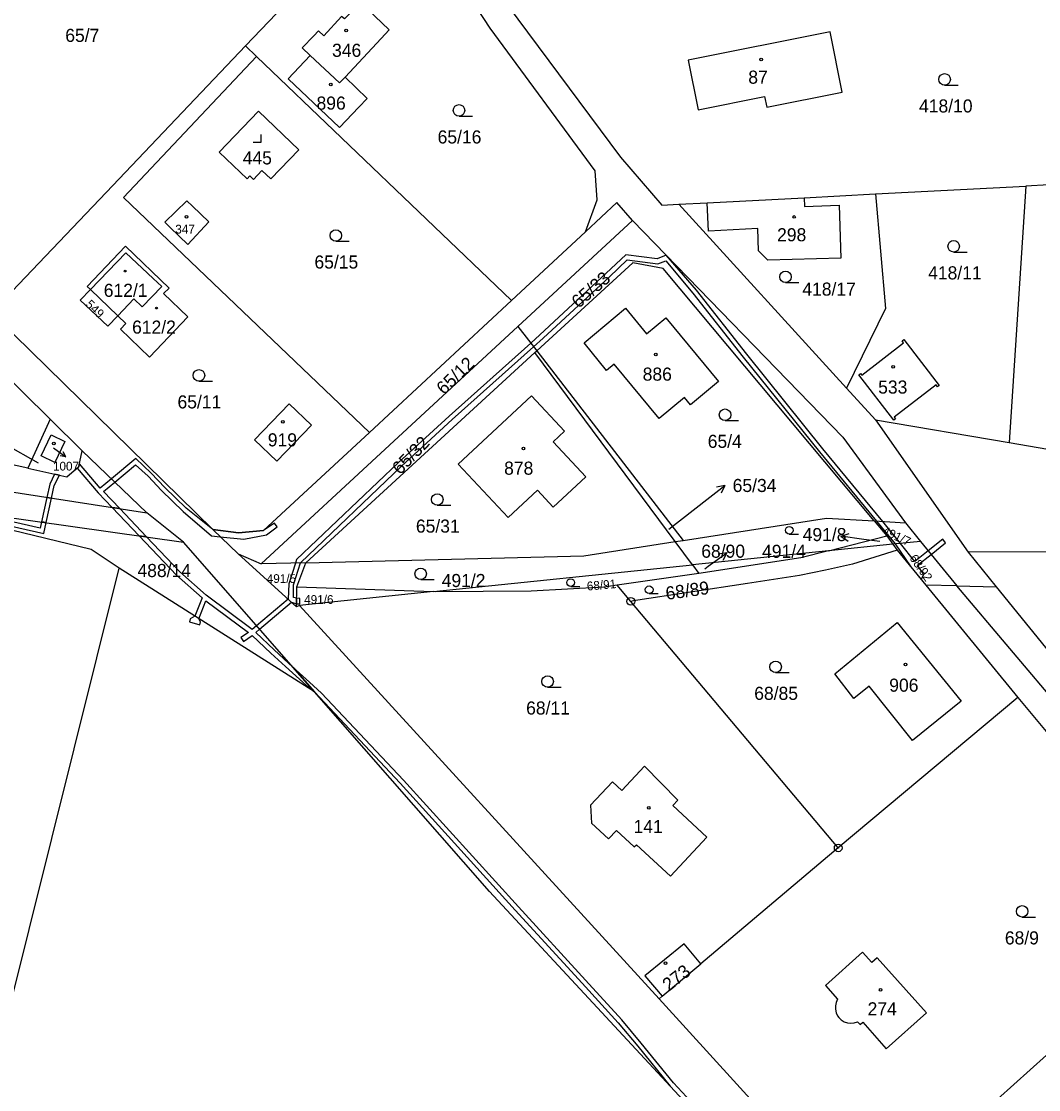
# Model space of a CAD drawing. Extents: x -725728 to -720881, y -1068679 to -1063504.
# Drawn here: x -724380.5 to -724248.4, y -1067398.3 to -1067259.5 of the extents above; entities that cross this region are included whole.
import ezdxf

# ---------------------------------------------------------------- set-up
doc = ezdxf.new("R2010")
doc.units = 0
for name, color, linetype in [('Hranice parcel', 7, 'Continuous'), ('Parcelní čísla', 7, 'Continuous'), ('Pop  PČ popisy', 7, 'Continuous'), ('Věcná břemena k části', 7, 'Continuous'), ('Značky bodu BP', 7, 'Continuous'), ('Značky budov', 7, 'Continuous'), ('Značky kultur', 7, 'Continuous')]:
    doc.layers.add(name, color=color, linetype=linetype)

# ---------------------------------------------------------------- blocks, each defined once
blk = doc.blocks.new('4.02_3')
at = {"layer": 'Značky budov'}
blk.add_circle((-0.001, 0), 0.0175, dxfattribs=at)
blk = doc.blocks.new('4.02_4')
at = {"layer": 'Značky budov'}
blk.add_circle((-0.001, 0), 0.0175, dxfattribs=at)
blk = doc.blocks.new('4.02_2')
at = {"layer": 'Značky budov'}
blk.add_circle((0, 0), 0.0117, dxfattribs=at)
blk = doc.blocks.new('1029_114')
at = {"layer": 'Pop  PČ popisy'}
for p, q in [((0, 0), (0.236, 0.185)), ((0.236, 0.185), (0.127, 0.163)), ((0.236, 0.185), (0.188, 0.084))]:
    blk.add_line(p, q, dxfattribs=at)
blk = doc.blocks.new('1029_115')
at = {"layer": 'Pop  PČ popisy'}
for p, q in [((0, 0), (0.243, 0.176)), ((0.243, 0.176), (0.132, 0.158)), ((0.243, 0.176), (0.191, 0.077))]:
    blk.add_line(p, q, dxfattribs=at)
blk = doc.blocks.new('1029_116')
at = {"layer": 'Pop  PČ popisy'}
for p, q in [((-0.297, 0.042), (-0.191, 0.077)), ((0, 0), (-0.297, 0.042)), ((-0.297, 0.042), (-0.205, -0.022))]:
    blk.add_line(p, q, dxfattribs=at)
blk = doc.blocks.new('1029_147')
at = {"layer": 'Pop  PČ popisy'}
for p, q in [((0, 0), (0.163, -0.118)), ((0.163, -0.118), (0.089, -0.106)), ((0.163, -0.118), (0.128, -0.052))]:
    blk.add_line(p, q, dxfattribs=at)
blk = doc.blocks.new('3.04_2')
at = {"layer": 'Značky kultur'}
blk.add_line((0.001, 0), (0.176, 0), dxfattribs=at)
blk.add_circle((0.001, 0.075), 0.075, dxfattribs=at)
blk = doc.blocks.new('3.04_3')
at = {"layer": 'Značky kultur'}
blk.add_line((0.001, 0), (0.176, 0), dxfattribs=at)
blk.add_circle((0.001, 0.075), 0.075, dxfattribs=at)
blk = doc.blocks.new('3.04_5')
at = {"layer": 'Značky kultur'}
blk.add_line((0, 0), (0.118, 0), dxfattribs=at)
blk.add_circle((0, 0.05), 0.0502, dxfattribs=at)
blk = doc.blocks.new('3.04_4')
at = {"layer": 'Značky kultur'}
blk.add_line((0, 0), (0.118, 0), dxfattribs=at)
blk.add_circle((0, 0.05), 0.0502, dxfattribs=at)
blk = doc.blocks.new('3.19_1')
at = {"layer": 'Značky kultur'}
for p, q in [((-0.1, 0), (0, 0)), ((0, 0), (0, 0.1))]:
    blk.add_line(p, q, dxfattribs=at)
blk = doc.blocks.new('1.05_2')
at = {"layer": 'Značky bodu BP'}
for radius in [0.05, 0.00303]:
    blk.add_circle((0, 0), radius, dxfattribs=at)

msp = doc.modelspace()

# ---------------------------------------------------------------- linework, layer by layer
at = {"layer": 'Hranice parcel'}
for p, q in [((-724351.44, -1067262.72), (-724331.68, -1067241.98)), ((-724349.99, -1067264.1), (-724351.44, -1067262.72)), ((-724316.88, -1067295.78), (-724349.99, -1067264.1)), ((-724269.6, -1067281.95), (-724250.06, -1067280.93)), ((-724250.06, -1067280.93), (-724252.23, -1067314.24)), ((-724247.06, -1067280.77), (-724250.06, -1067280.93)), ((-724291.44, -1067283.1), (-724278.84, -1067282.43)), ((-724278.84, -1067282.43), (-724269.6, -1067281.95)), ((-724295.14, -1067283.28), (-724291.44, -1067283.1)), ((-724295.14, -1067283.28), (-724273.35, -1067307.17)), ((-724316.04, -1067299.16), (-724301.16, -1067285.4)), ((-724307.27, -1067286.86), (-724316.88, -1067295.78)), ((-724368.02, -1067297.79), (-724371.57, -1067294.38)), ((-724316.88, -1067295.78), (-724335.33, -1067312.93)), ((-724384.44, -1067297.37), (-724355.66, -1067325.56)), ((-724349.37, -1067330.03), (-724316.04, -1067299.16)), ((-724316.04, -1067299.16), (-724313.6, -1067302.33)), ((-724313.86, -1067302.57), (-724343.61, -1067329.88)), ((-724313.86, -1067302.57), (-724313.6, -1067302.33)), ((-724295.6, -1067327.12), (-724313.86, -1067302.57)), ((-724313.6, -1067302.33), (-724294.57, -1067326.96)), ((-724273.35, -1067307.17), (-724269.6, -1067311.28)), ((-724376.78, -1067311.21), (-724379.69, -1067317.58)), ((-724372.63, -1067315.35), (-724376.78, -1067311.21)), ((-724269.6, -1067311.28), (-724252.23, -1067314.24)), ((-724269.6, -1067311.28), (-724257.56, -1067328.49)), ((-724364.24, -1067323.39), (-724372.63, -1067315.35)), ((-724398.11, -1067321.7), (-724359.5, -1067327.2)), ((-724359.5, -1067327.2), (-724364.24, -1067323.39)), ((-724269.74, -1067324.44), (-724265.67, -1067324.68)), ((-724269.74, -1067324.44), (-724268.12, -1067326.38)), ((-724355.66, -1067325.56), (-724352.39, -1067328.73)), ((-724265.67, -1067324.68), (-724263.72, -1067327.09)), ((-724342.47, -1067346.64), (-724359.5, -1067327.2)), ((-724295.6, -1067327.12), (-724294.57, -1067326.96)), ((-724293.35, -1067330.15), (-724295.6, -1067327.12)), ((-724275.68, -1067328.32), (-724268.12, -1067326.38)), ((-724268.12, -1067326.38), (-724267.33, -1067327.46)), ((-724263.72, -1067327.09), (-724267.33, -1067327.46)), ((-724263.72, -1067327.09), (-724259.04, -1067332.89)), ((-724275.68, -1067328.32), (-724293.35, -1067330.15)), ((-724267.33, -1067327.46), (-724275.68, -1067328.32)), ((-724267.33, -1067327.46), (-724266.77, -1067328.23)), ((-724266.77, -1067328.23), (-724263.03, -1067332.79)), ((-724257.56, -1067328.49), (-724253.89, -1067333.02)), ((-724352.39, -1067328.73), (-724349.37, -1067330.03)), ((-724352.39, -1067328.73), (-724344.78, -1067335.61)), ((-724343.61, -1067329.88), (-724349.37, -1067330.03)), ((-724344.77, -1067333), (-724343.61, -1067329.88)), ((-724342.47, -1067346.64), (-724367.84, -1067330.59)), ((-724327.02, -1067333.62), (-724293.35, -1067330.15)), ((-724292.53, -1067331.26), (-724303.13, -1067332.8)), ((-724293.35, -1067330.15), (-724292.53, -1067331.26)), ((-724301.37, -1067334.89), (-724303.13, -1067332.8)), ((-724259.04, -1067332.89), (-724263.03, -1067332.79)), ((-724263.03, -1067332.79), (-724251.09, -1067347.37)), ((-724344.78, -1067335.61), (-724344.77, -1067333)), ((-724344.77, -1067333), (-724327.02, -1067333.62)), ((-724327.02, -1067333.62), (-724344.43, -1067335.42)), ((-724212.77, -1067387.5), (-724259.04, -1067332.89)), ((-724259.04, -1067332.89), (-724253.89, -1067333.02)), ((-724253.89, -1067333.02), (-724232.66, -1067359.21)), ((-724344.43, -1067335.42), (-724344.78, -1067335.61)), ((-724344.43, -1067335.42), (-724297.7, -1067386.56)), ((-724274.43, -1067366.93), (-724301.37, -1067334.89)), ((-724251.09, -1067347.37), (-724274.43, -1067366.93)), ((-724251.09, -1067347.37), (-724227.45, -1067375.94)), ((-724274.43, -1067366.93), (-724292.27, -1067381.99)), ((-724271.37, -1067415.38), (-724227.45, -1067375.94)), ((-724297.29, -1067386.2), (-724292.27, -1067381.99)), ((-724297.29, -1067386.2), (-724297.7, -1067386.56)), ((-724297.7, -1067386.56), (-724271.37, -1067415.38))]:
    msp.add_line(p, q, dxfattribs=at)
for points in [[(-724307.27, -1067286.86), (-724305.73, -1067282.71), (-724306.02, -1067278.95), (-724319.63, -1067260.4), (-724331.68, -1067241.98)], [(-724338.49, -1067266.77), (-724333.79, -1067261.76), (-724332.75, -1067260.62), (-724336.5, -1067257.08), (-724338.55, -1067259.21), (-724338.94, -1067258.89), (-724341.27, -1067261.39), (-724341.95, -1067260.75), (-724342.57, -1067261.39), (-724344.08, -1067262.95), (-724343.01, -1067263.95)], [(-724314.64, -1067257.31), (-724317.42, -1067257.35), (-724302.73, -1067277.15), (-724297.35, -1067283.39), (-724295.14, -1067283.28)], [(-724292.63, -1067271.02), (-724284, -1067269.3), (-724283.72, -1067270.67), (-724273.92, -1067268.71), (-724275.49, -1067260.86), (-724293.92, -1067264.55), (-724292.63, -1067271.02)], [(-724384.44, -1067297.37), (-724368.68, -1067280.83), (-724351.44, -1067262.72)], [(-724335.33, -1067312.93), (-724367.26, -1067282.41), (-724349.99, -1067264.1)], [(-724338.49, -1067266.77), (-724335.64, -1067269.55), (-724336.71, -1067270.68), (-724339.2, -1067273.33), (-724345.89, -1067266.99), (-724343.01, -1067263.95)], [(-724343.01, -1067263.95), (-724339.2, -1067267.52), (-724338.49, -1067266.77)], [(-724349.75, -1067271.2), (-724344.51, -1067276.21), (-724348.14, -1067280), (-724349.3, -1067278.9), (-724350.4, -1067280.05), (-724350.87, -1067279.6), (-724351.22, -1067279.97), (-724354.83, -1067276.51), (-724349.75, -1067271.2)], [(-724410.15, -1067279.18), (-724387.53, -1067300.63), (-724376.78, -1067311.21)], [(-724359.03, -1067282.85), (-724358.31, -1067283.54), (-724356.2, -1067285.58), (-724358.93, -1067288.51), (-724361.2, -1067286.3), (-724361.91, -1067285.6), (-724359.03, -1067282.85)], [(-724278.84, -1067282.43), (-724278.8, -1067283.57), (-724274.32, -1067283.41), (-724274.11, -1067290.28), (-724283.57, -1067290.55), (-724284.78, -1067289.36), (-724284.87, -1067286.43), (-724291.29, -1067286.79), (-724291.44, -1067283.1)], [(-724269.6, -1067281.95), (-724268.29, -1067296.84), (-724273.35, -1067307.17)], [(-724301.16, -1067285.4), (-724303.17, -1067283.06), (-724307.27, -1067286.86)], [(-724301.16, -1067285.4), (-724273.85, -1067313.55), (-724265.67, -1067324.68)], [(-724371.57, -1067294.38), (-724372, -1067293.96), (-724367.01, -1067288.72), (-724361.36, -1067294.17), (-724362.06, -1067294.88), (-724358.91, -1067297.91), (-724363.91, -1067303.15), (-724367.66, -1067299.52), (-724366.97, -1067298.8), (-724368.02, -1067297.79)], [(-724368.02, -1067297.79), (-724365.92, -1067295.59), (-724364.83, -1067296.62), (-724362.31, -1067293.99), (-724363.4, -1067292.95), (-724366.99, -1067289.59), (-724371.57, -1067294.38)], [(-724269.74, -1067324.44), (-724297.16, -1067291.64), (-724301.12, -1067290.89), (-724313.6, -1067302.33)], [(-724511.05, -1067293.07), (-724477.92, -1067298.15), (-724437.88, -1067307.08), (-724432.55, -1067310.22), (-724406.67, -1067316.82), (-724364.24, -1067323.39)], [(-724368.02, -1067297.79), (-724369.3, -1067299.13), (-724372.89, -1067295.76), (-724371.57, -1067294.38)], [(-724293.62, -1067309.34), (-724294.38, -1067308.41), (-724297.69, -1067311.14), (-724303.55, -1067304.07), (-724304.53, -1067304.87), (-724307.43, -1067301.3), (-724302.05, -1067296.8), (-724299.32, -1067300.12), (-724296.81, -1067298.05), (-724289.97, -1067306.34), (-724293.62, -1067309.34)], [(-724265.94, -1067301.29), (-724266.14, -1067301.03), (-724265.92, -1067300.87), (-724261.3, -1067306.85), (-724261.52, -1067307.02), (-724261.72, -1067306.76), (-724267.16, -1067310.96), (-724266.99, -1067311.17), (-724267.21, -1067311.34), (-724271.76, -1067305.44), (-724271.54, -1067305.27), (-724271.38, -1067305.49), (-724265.94, -1067301.29)], [(-724379.69, -1067317.58), (-724431.66, -1067306.24), (-724439.42, -1067304.77)], [(-724342.86, -1067311.98), (-724347.36, -1067316.67), (-724350.25, -1067313.9), (-724345.75, -1067309.23), (-724342.86, -1067311.98)], [(-724311.44, -1067314.15), (-724307.21, -1067318.7), (-724311.45, -1067322.64), (-724313.48, -1067320.45), (-724317.32, -1067324.01), (-724323.8, -1067317.04), (-724314.27, -1067308.17), (-724309.97, -1067312.78), (-724311.44, -1067314.15)], [(-724376.65, -1067313.27), (-724374.89, -1067314.12), (-724376.21, -1067316.83), (-724377.96, -1067315.98), (-724376.65, -1067313.27)], [(-724355.66, -1067325.56), (-724352.33, -1067326), (-724349.09, -1067325.67), (-724335.33, -1067312.93)], [(-724252.23, -1067314.24), (-724243.41, -1067315.74), (-724211.28, -1067321.48)], [(-724379.69, -1067317.58), (-724374.63, -1067318.71), (-724373.06, -1067317.36), (-724372.63, -1067315.35)], [(-724367.84, -1067330.59), (-724371.46, -1067328.13), (-724398.11, -1067321.7)], [(-724294.57, -1067326.96), (-724275.93, -1067324.06), (-724269.74, -1067324.44)], [(-724343.61, -1067329.88), (-724307.47, -1067328.98), (-724295.6, -1067327.12)], [(-724266.77, -1067328.23), (-724272.59, -1067330.05), (-724276.06, -1067330.85), (-724279.45, -1067331.53), (-724286.22, -1067332.55), (-724301.02, -1067334.84), (-724301.37, -1067334.89)], [(-724275.68, -1067328.32), (-724279.3, -1067329.25), (-724292.53, -1067331.26)], [(-724203.77, -1067333.07), (-724219.65, -1067328.37), (-724257.56, -1067328.49)], [(-724405.77, -1067405.88), (-724388.32, -1067412.68), (-724367.84, -1067330.59)], [(-724303.13, -1067332.8), (-724304.89, -1067333.06), (-724314.3, -1067333.56), (-724326.77, -1067333.63), (-724327.02, -1067333.62)], [(-724272.39, -1067347.5), (-724274.89, -1067344.32), (-724266.76, -1067337.62), (-724258.45, -1067347.88), (-724264.79, -1067352.95), (-724270.43, -1067345.93), (-724272.39, -1067347.5)], [(-724289.49, -1067405.16), (-724319.74, -1067372.6), (-724342.47, -1067346.64)], [(-724291.5, -1067365.54), (-724295.92, -1067361.42), (-724295.26, -1067360.71), (-724299.6, -1067356.29), (-724302.55, -1067359.46), (-724303.76, -1067358.33), (-724306.61, -1067361.39), (-724306.49, -1067363.7), (-724304.28, -1067365.75), (-724303.25, -1067364.65), (-724300.93, -1067366.8), (-724300.65, -1067366.51), (-724296.23, -1067370.62), (-724291.5, -1067365.54)], [(-724292.27, -1067381.99), (-724294.45, -1067379.39), (-724299.56, -1067383.55), (-724297.29, -1067386.2)], [(-724271.91, -1067389.52), (-724271.58, -1067389.89), (-724271.25, -1067389.59), (-724268.19, -1067393.03), (-724262.98, -1067388.36), (-724269.39, -1067381.21), (-724270.06, -1067381.81), (-724271.26, -1067380.47), (-724276.1, -1067384.81), (-724274.51, -1067386.6)], [(-724274.51, -1067386.6), (-724274.7, -1067387.01), (-724274.8, -1067387.45), (-724274.8, -1067387.9), (-724274.7, -1067388.34), (-724274.51, -1067388.75), (-724274.36, -1067388.95), (-724274.04, -1067389.27), (-724273.66, -1067389.51), (-724273.23, -1067389.66), (-724272.79, -1067389.71), (-724272.34, -1067389.67), (-724271.91, -1067389.52)]]:
    msp.add_lwpolyline(points, dxfattribs=at)
at = {"layer": 'Pop  PČ popisy'}
for p, q in [((-724378.33, -1067316.93), (-724382.6, -1067314.51)), ((-724296.44, -1067325.49), (-724291.51, -1067321.67)), ((-724269.01, -1067327.11), (-724271.1, -1067326.83)), ((-724291.77, -1067330.65), (-724291.33, -1067330.33))]:
    msp.add_line(p, q, dxfattribs=at)
at = {"layer": 'Věcná břemena k části'}
for points in [[(-724260.48, -1067327.28), (-724260.85, -1067326.81), (-724262.73, -1067328.31), (-724264.49, -1067329.69), (-724266.34, -1067327.36), (-724268.62, -1067324.51), (-724276.42, -1067315.09), (-724286.31, -1067302.76), (-724292.84, -1067294.47), (-724296.8, -1067289.9), (-724297.96, -1067290.39), (-724302.03, -1067289.85), (-724304.57, -1067292.26), (-724313.17, -1067300.26), (-724314.37, -1067301.33), (-724324.97, -1067310.83), (-724331.58, -1067316.9), (-724344.78, -1067329.45), (-724344.93, -1067329.91), (-724345.79, -1067332.63), (-724345.9, -1067334.6), (-724349.98, -1067338.06), (-724349.59, -1067338.51), (-724345.45, -1067335), (-724344.78, -1067335.2), (-724344.78, -1067334.48), (-724345.19, -1067334.4), (-724345.19, -1067332.73), (-724344.3, -1067329.9), (-724331.18, -1067317.34), (-724324.57, -1067311.27), (-724314, -1067301.81), (-724312.77, -1067300.7), (-724304.15, -1067292.7), (-724301.83, -1067290.49), (-724297.88, -1067291.01), (-724296.83, -1067290.63), (-724293.3, -1067294.85), (-724286.77, -1067303.14), (-724276.88, -1067315.47), (-724269.44, -1067324.46), (-724267.05, -1067327.43), (-724264.99, -1067330.4), (-724263.65, -1067332.03), (-724263.31, -1067331.39), (-724264.13, -1067330.17), (-724262.36, -1067328.78)], [(-724373.3, -1067317.57), (-724370.55, -1067320.8), (-724368.74, -1067322.69), (-724367.77, -1067322.84), (-724369.89, -1067320.62), (-724368.42, -1067319.39), (-724368.85, -1067318.97), (-724370.29, -1067320.17), (-724372.99, -1067317.02), (-724373.06, -1067317.36)], [(-724347.32, -1067325.21), (-724347.68, -1067324.73), (-724349.09, -1067325.67), (-724352.33, -1067326), (-724355.66, -1067325.56), (-724359.14, -1067322.76), (-724361.9, -1067320.08), (-724363.67, -1067318.21), (-724365.68, -1067316.33), (-724368.85, -1067318.97), (-724368.42, -1067319.39), (-724365.7, -1067317.13), (-724364.09, -1067318.63), (-724362.32, -1067320.5), (-724359.54, -1067323.2), (-724355.83, -1067326.37), (-724354.7, -1067326.49), (-724351.65, -1067326.82), (-724348.69, -1067326.25)], [(-724377.23, -1067321.38), (-724376.64, -1067321.47), (-724376.28, -1067319.85), (-724375.61, -1067318.49), (-724376.22, -1067318.36), (-724376.86, -1067319.65)], [(-724376.64, -1067321.47), (-724377.23, -1067321.38), (-724377.93, -1067324.57), (-724377.33, -1067324.66)], [(-724365.23, -1067326.38), (-724364.27, -1067326.52), (-724367.77, -1067322.84), (-724368.74, -1067322.69)], [(-724388.14, -1067324.11), (-724387.01, -1067324.38), (-724386.05, -1067324.05), (-724383.17, -1067324.83), (-724377.64, -1067326.08), (-724377.33, -1067324.66), (-724377.93, -1067324.57), (-724378.1, -1067325.36), (-724383.03, -1067324.25), (-724386.07, -1067323.43)], [(-724357.99, -1067336.82), (-724358.6, -1067337.15), (-724358.69, -1067337.53), (-724357.37, -1067337.92), (-724357.28, -1067337.54), (-724357.48, -1067337.15), (-724356.56, -1067334.82), (-724351.05, -1067338.92), (-724352.02, -1067339.6), (-724351.67, -1067340.09), (-724350.57, -1067339.32), (-724348.12, -1067341.64), (-724346.25, -1067343.36), (-724343.5, -1067345.84), (-724342.47, -1067346.64), (-724345.29, -1067343.42), (-724345.85, -1067342.92), (-724347.72, -1067341.2), (-724350.09, -1067338.94), (-724349.59, -1067338.51), (-724349.98, -1067338.06), (-724350.55, -1067338.55), (-724356.52, -1067334.1), (-724359.95, -1067331.06), (-724364.27, -1067326.52), (-724365.23, -1067326.38), (-724360.37, -1067331.5), (-724357.06, -1067334.43)], [(-724344.78, -1067334.48), (-724344.78, -1067335.2), (-724344.38, -1067335.23), (-724344.38, -1067334.5)], [(-724288.22, -1067406.37), (-724287.93, -1067405.95), (-724290.19, -1067403.52), (-724295.83, -1067397.44), (-724300.01, -1067392.29), (-724302.54, -1067389.25), (-724307.24, -1067384.1), (-724315.95, -1067374.6), (-724330.88, -1067358.11), (-724341.54, -1067346.81), (-724343.1, -1067345.4), (-724345.29, -1067343.42), (-724342.47, -1067346.64), (-724331.32, -1067358.51), (-724316.39, -1067375), (-724307.68, -1067384.5), (-724303, -1067389.65), (-724300.47, -1067392.67), (-724296.24, -1067397.9), (-724289.49, -1067405.16), (-724288.66, -1067405.95)]]:
    msp.add_lwpolyline(points, close=True, dxfattribs=at)

# ---------------------------------------------------------------- block references
at = {"layer": 'Pop  PČ popisy', "xscale": 10, "yscale": 10}
for name, p in [('1029_147', (-724376.38, -1067314.92)), ('1029_114', (-724291.51, -1067321.67)), ('1029_116', (-724271.1, -1067326.83)), ('1029_115', (-724291.33, -1067330.33))]:
    msp.add_blockref(name, p, dxfattribs=at)
at = {"layer": 'Značky bodu BP', "xscale": 10, "yscale": 10}
for p in [(-724301.37, -1067334.89), (-724274.43, -1067366.93)]:
    msp.add_blockref('1.05_2', p, dxfattribs=at)
at = {"layer": 'Značky budov', "xscale": 10, "yscale": 10}
for name, p in [('4.02_3', (-724338.33, -1067260.7)), ('4.02_3', (-724284.44, -1067264.48)), ('4.02_3', (-724340.35, -1067267.72)), ('4.02_4', (-724359.07, -1067284.93)), ('4.02_3', (-724280.16, -1067284.94)), ('4.02_2', (-724367.05, -1067291.97)), ('4.02_2', (-724362.98, -1067296.78)), ('4.02_3', (-724298.13, -1067302.82)), ('4.02_4', (-724267.27, -1067304.41)), ('4.02_3', (-724346.56, -1067311.56)), ('4.02_4', (-724376.33, -1067314.38)), ('4.02_3', (-724315.32, -1067315.04)), ('4.02_3', (-724265.67, -1067343.09)), ('4.02_3', (-724299.04, -1067361.71)), ('4.02_4', (-724296.87, -1067381.89)), ('4.02_3', (-724268.91, -1067385.36))]:
    msp.add_blockref(name, p, dxfattribs=at)
at = {"layer": 'Značky kultur', "xscale": 10, "yscale": 10}
for name, p in [('3.04_2', (-724260.62, -1067267.81)), ('3.04_2', (-724323.7, -1067271.84)), ('3.19_1', (-724349.41, -1067275.2)), ('3.04_2', (-724339.7, -1067288.09)), ('3.04_2', (-724259.44, -1067289.5)), ('3.04_2', (-724281.29, -1067293.46)), ('3.04_2', (-724357.48, -1067306.27)), ('3.04_3', (-724289.14, -1067311.39)), ('3.04_3', (-724326.52, -1067322.41)), ('3.04_5', (-724280.79, -1067326.15)), ('3.04_2', (-724328.68, -1067332.06)), ('3.04_4', (-724309.18, -1067332.95)), ('3.04_5', (-724298.99, -1067333.88)), ('3.04_3', (-724282.57, -1067344.14)), ('3.04_2', (-724312.19, -1067346.05)), ('3.04_3', (-724250.54, -1067375.92))]:
    msp.add_blockref(name, p, dxfattribs=at)

# ---------------------------------------------------------------- texts
at = {"layer": 'Parcelní čísla'}
for s, height, p in [('65/7', 1.7, (-724374.84, -1067262.19)), ('346', 1.7, (-724340.18, -1067264.13)), ('87', 1.7, (-724286.11, -1067267.62)), ('896', 1.7, (-724342.2, -1067270.99)), ('418/10', 1.7, (-724263.93, -1067271.36)), ('65/16', 1.7, (-724326.47, -1067275.39)), ('445', 1.7, (-724351.79, -1067278.11)), ('347', 1.14, (-724360.55, -1067287.09)), ('298', 1.7, (-724282.37, -1067288.1)), ('65/15', 1.7, (-724342.47, -1067291.64)), ('418/11', 1.7, (-724262.75, -1067293.05)), ('612/1', 1.7, (-724369.84, -1067295.32)), ('418/17', 1.7, (-724279.09, -1067295.16)), ('612/2', 1.7, (-724366.16, -1067300.1)), ('886', 1.7, (-724299.83, -1067306.21)), ('533', 1.7, (-724269.24, -1067307.89)), ('65/11', 1.7, (-724360.26, -1067309.82)), ('919', 1.7, (-724348.53, -1067314.75)), ('65/4', 1.7, (-724291.38, -1067314.94)), ('1007', 1.139, (-724376.44, -1067317.89)), ('878', 1.7, (-724317.83, -1067318.43)), ('65/34', 1.7, (-724288.14, -1067320.68)), ('65/31', 1.7, (-724329.29, -1067325.96)), ('491/8', 1.7, (-724279.05, -1067327.06)), ('68/90', 1.7, (-724292.22, -1067329.22)), ('491/4', 1.7, (-724284.32, -1067329.24)), ('488/14', 1.7, (-724365.46, -1067331.73)), ('491/5', 1.14, (-724348.67, -1067332.5)), ('491/2', 1.7, (-724325.94, -1067333.03)), ('491/6', 1.14, (-724343.81, -1067335.22)), ('906', 1.7, (-724267.8, -1067346.63)), ('68/85', 1.7, (-724285.34, -1067347.69)), ('68/11', 1.7, (-724314.97, -1067349.6)), ('141', 1.7, (-724301.02, -1067365)), ('68/9', 1.7, (-724252.78, -1067379.47)), ('274', 1.7, (-724270.61, -1067388.69))]:
    msp.add_text(s, height=height, dxfattribs=at).set_placement(p)
for s, height, rotation, p in [('65/33', 1.7, 41, (-724308.16, -1067296.89)), ('549', 1.14, 316, (-724372.29, -1067296.41)), ('65/12', 1.7, 44, (-724325.63, -1067308.14)), ('65/32', 1.7, 46, (-724331.33, -1067318.53)), ('491/7', 1.14, 335, (-724268.81, -1067326.12)), ('68/92', 1.14, 305, (-724265.23, -1067329.28)), ('68/91', 1.14, 5, (-724307.03, -1067333.49)), ('68/89', 1.7, 8, (-724296.73, -1067334.71)), ('273', 1.7, 38, (-724296.43, -1067385.63))]:
    msp.add_text(s, height=height, rotation=rotation, dxfattribs=at).set_placement(p)

doc.saveas('drawing.dxf')
